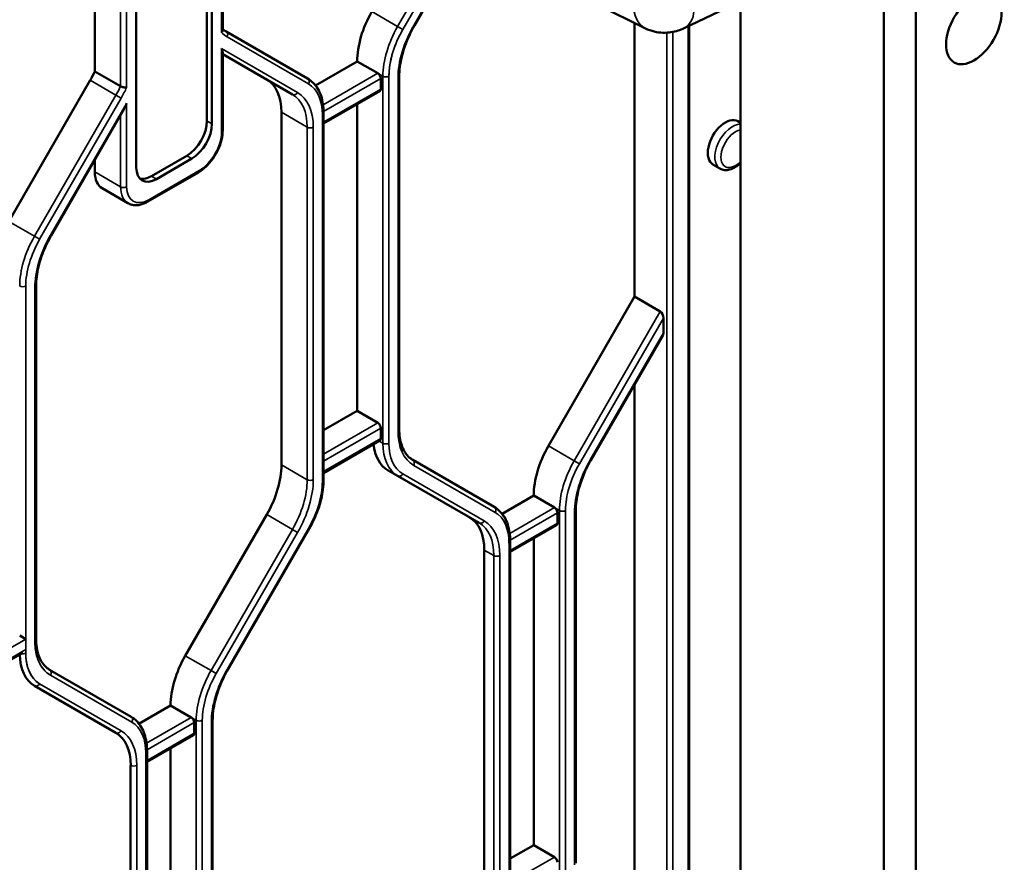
# Model space of a CAD drawing. Header units: millimetres. Extents: x 0 to 14369, y -869 to 2970.
# Tile 612 of 656: x 3654 to 3723, y 1566 to 1625. Entities that reach past the tile are written whole.
import ezdxf

# ---------------------------------------------------------------- set-up
doc = ezdxf.new("R2010")
doc.units = ezdxf.units.MM
doc.header["$LTSCALE"] = 10
doc.layers.add('Sichtbar (ISO)', color=7, linetype='Continuous', lineweight=50)
doc.layers.add('Sichtbar schmal (ISO)', color=7, linetype='Continuous', lineweight=35)

msp = doc.modelspace()

# ---------------------------------------------------------------- linework, layer by layer
at = {"layer": 'Sichtbar (ISO)'}
for p, q in [((3667.201, 1659.215), (3667.201, 1617.574)), ((3667.201, 1617.574), (3667.201, 1659.215)), ((3667.554, 1659.011), (3667.554, 1617.37)), ((3667.554, 1617.37), (3667.554, 1659.011)), ((3662.251, 1614.308), (3662.251, 1655.949)), ((3662.251, 1655.949), (3662.251, 1614.308)), ((3716.883, 1654.267), (3716.883, 1529.181)), ((3668.307, 1623.929), (3668.307, 1653.554)), ((3668.307, 1623.929), (3668.307, 1653.554)), ((3714.648, 1652.977), (3714.648, 1531.045)), ((3659.345, 1621.034), (3659.345, 1650.621)), ((3659.345, 1650.621), (3659.345, 1621.034)), ((3681.739, 1624.22), (3687.446, 1634.105)), ((3681.739, 1624.22), (3687.446, 1634.105)), ((3707.249, 1627.206), (3700.647, 1624.062)), ((3704.6, 1536.846), (3704.6, 1625.945)), ((3697.935, 1624.044), (3694.544, 1625.722)), ((3674.255, 1620.533), (3668.548, 1623.828)), ((3668.548, 1623.828), (3674.255, 1620.533)), ((3697.175, 1624.42), (3697.175, 1605.258)), ((3697.175, 1605.258), (3697.175, 1624.42)), ((3701.011, 1527.672), (3701.011, 1624.235)), ((3701.011, 1527.672), (3701.011, 1624.235)), ((3668.307, 1616.905), (3668.307, 1622.336)), ((3668.307, 1616.905), (3668.307, 1622.336)), ((3668.307, 1622.235), (3673.194, 1619.413)), ((3673.194, 1619.413), (3668.307, 1622.235)), ((3674.809, 1620.048), (3677.73, 1621.735)), ((3677.73, 1621.735), (3674.809, 1620.048)), ((3677.73, 1621.735), (3679.179, 1620.898)), ((3679.179, 1620.898), (3677.73, 1621.735)), ((3653.309, 1610.522), (3659.017, 1620.407)), ((3659.017, 1620.407), (3653.309, 1610.522)), ((3661.148, 1619.993), (3659.345, 1621.034)), ((3659.345, 1621.034), (3661.148, 1619.993)), ((3679.391, 1619.795), (3679.391, 1620.53)), ((3679.391, 1620.53), (3679.391, 1619.795)), ((3680.681, 1595.988), (3680.681, 1620.676)), ((3680.681, 1595.988), (3680.681, 1620.676)), ((3675.378, 1617.377), (3679.329, 1619.658)), ((3675.378, 1617.377), (3679.329, 1619.658)), ((3656.283, 1609.523), (3661.411, 1618.405)), ((3656.283, 1609.523), (3661.411, 1618.405)), ((3677.73, 1597.257), (3677.73, 1618.735)), ((3677.73, 1618.735), (3677.73, 1597.257)), ((3672.426, 1593.477), (3672.426, 1618.165)), ((3672.426, 1618.165), (3672.426, 1593.477)), ((3675.378, 1592.419), (3675.378, 1618.122)), ((3675.378, 1592.419), (3675.378, 1618.122)), ((3704.6, 1617.436), (3704.414, 1617.543)), ((3704.6, 1617.436), (3704.414, 1617.543)), ((3665.786, 1615.124), (3663.312, 1613.695)), ((3663.312, 1613.695), (3665.786, 1615.124)), ((3666.14, 1614.92), (3663.665, 1613.491)), ((3663.665, 1613.491), (3666.14, 1614.92)), ((3659.345, 1613.986), (3659.345, 1614.826)), ((3659.345, 1614.826), (3659.345, 1613.986)), ((3703.159, 1614.226), (3702.664, 1614.512)), ((3703.159, 1614.226), (3702.664, 1614.512)), ((3663.066, 1611.91), (3666.601, 1613.951)), ((3663.066, 1611.91), (3666.601, 1613.951)), ((3661.666, 1611.801), (3659.863, 1612.842)), ((3661.666, 1611.801), (3659.863, 1612.842)), ((3655.226, 1581.291), (3655.226, 1605.979)), ((3655.226, 1581.291), (3655.226, 1605.979)), ((3691.14, 1594.805), (3697.175, 1605.258)), ((3697.175, 1605.258), (3691.14, 1594.805)), ((3698.978, 1604.217), (3697.175, 1605.258)), ((3697.175, 1605.258), (3698.978, 1604.217)), ((3699.19, 1603.749), (3699.19, 1602.709)), ((3699.19, 1602.709), (3699.19, 1603.749)), ((3694.113, 1593.805), (3699.152, 1602.532)), ((3694.113, 1593.805), (3699.152, 1602.532)), ((3697.175, 1599.109), (3697.175, 1561.576)), ((3697.175, 1561.576), (3697.175, 1599.109)), ((3675.378, 1595.899), (3677.73, 1597.257)), ((3677.73, 1597.257), (3675.378, 1595.899)), ((3677.73, 1597.257), (3679.179, 1596.42)), ((3679.179, 1596.42), (3677.73, 1597.257)), ((3679.391, 1595.317), (3679.391, 1596.052)), ((3679.391, 1596.052), (3679.391, 1595.317)), ((3675.378, 1592.899), (3679.329, 1595.18)), ((3675.378, 1592.899), (3679.329, 1595.18)), ((3687.336, 1590.527), (3681.629, 1593.822)), ((3681.629, 1593.822), (3687.336, 1590.527)), ((3679.897, 1593.09), (3680.568, 1592.702)), ((3680.568, 1592.702), (3679.897, 1593.09)), ((3680.568, 1592.702), (3686.276, 1589.407)), ((3686.276, 1589.407), (3680.568, 1592.702)), ((3687.891, 1590.042), (3690.104, 1591.32)), ((3690.104, 1591.32), (3687.891, 1590.042)), ((3690.104, 1591.32), (3691.554, 1590.483)), ((3691.554, 1590.483), (3690.104, 1591.32)), ((3665.684, 1580.108), (3671.391, 1589.993)), ((3671.391, 1589.993), (3665.684, 1580.108)), ((3691.766, 1589.381), (3691.766, 1590.116)), ((3691.766, 1590.116), (3691.766, 1589.381)), ((3693.056, 1565.574), (3693.056, 1590.262)), ((3693.056, 1565.574), (3693.056, 1590.262)), ((3668.657, 1579.108), (3674.365, 1588.993)), ((3668.657, 1579.108), (3674.365, 1588.993)), ((3688.46, 1587.371), (3691.704, 1589.244)), ((3688.46, 1587.371), (3691.704, 1589.244)), ((3688.46, 1562.413), (3688.46, 1588.115)), ((3688.46, 1562.413), (3688.46, 1588.115)), ((3690.104, 1588.32), (3690.104, 1566.842)), ((3690.104, 1566.842), (3690.104, 1588.32)), ((3686.639, 1562.818), (3686.639, 1587.506)), ((3686.639, 1587.506), (3686.639, 1562.818)), ((3654.501, 1581.274), (3654.077, 1581.519)), ((3649.922, 1577.794), (3654.289, 1580.315)), ((3661.88, 1575.83), (3656.173, 1579.125)), ((3656.173, 1579.125), (3661.88, 1575.83)), ((3655.113, 1578.005), (3660.82, 1574.71)), ((3655.113, 1578.005), (3660.82, 1574.71)), ((3662.435, 1575.345), (3664.648, 1576.623)), ((3664.648, 1576.623), (3662.435, 1575.345)), ((3664.648, 1576.623), (3666.098, 1575.786)), ((3666.098, 1575.786), (3664.648, 1576.623)), ((3667.6, 1550.877), (3667.6, 1575.565)), ((3667.6, 1550.877), (3667.6, 1575.565)), ((3666.31, 1574.684), (3666.31, 1575.419)), ((3666.31, 1575.419), (3666.31, 1574.684)), ((3663.004, 1572.674), (3666.248, 1574.547)), ((3663.004, 1572.674), (3666.248, 1574.547)), ((3664.648, 1573.623), (3664.648, 1552.145)), ((3664.648, 1552.145), (3664.648, 1573.623)), ((3663.004, 1547.716), (3663.004, 1573.418)), ((3663.004, 1547.716), (3663.004, 1573.418)), ((3661.855, 1572.421), (3661.855, 1547.733)), ((3688.46, 1565.893), (3690.104, 1566.842)), ((3690.104, 1566.842), (3688.46, 1565.893)), ((3691.554, 1566.005), (3690.104, 1566.842)), ((3690.104, 1566.842), (3691.554, 1566.005))]:
    msp.add_line(p, q, dxfattribs=at)
msp.add_ellipse((3720.953, 1624.04), major_axis=(1.375, 2.382), ratio=0.57735, dxfattribs=at)
for centre, major_axis, ratio, start_param, end_param in [((3681.265, 1623.776), (2.5, 4.33), 0.57735, 1.570796, 2.356194), ((3681.265, 1623.776), (-2.5, -4.33), 0.57735, 4.712389, 5.497787), ((3668.007, 1622.754), (-0.277, 0.48), 0.239146, 3.534292, 4.31969), ((3668.007, 1622.754), (-0.277, 0.48), 0.239146, 3.534292, 4.31969), ((3656.517, 1621.851), (2.5, 4.33), 0.57735, 4.712389, 4.854286), ((3656.517, 1621.851), (-2.5, -4.33), 0.57735, 1.570796, 1.712693), ((3668.891, 1616.124), (2.5, 4.33), 0.57735, 5.497787, 6.283185), ((3668.891, 1616.124), (2.5, 4.33), 0.57735, 5.497787, 6.283185), ((3679.179, 1620.653), (0.15, -0.26), 0.57735, 0.785398, 2.356195), ((3679.179, 1620.653), (-0.15, 0.26), 0.57735, 3.926991, 5.497787), ((3679.179, 1619.918), (0.15, -0.26), 0.57735, 0, 0.785398), ((3679.179, 1619.918), (0.15, -0.26), 0.57735, 0, 0.785398), ((3661.36, 1618.917), (0.193, 0.722), 0.317837, 4.01195, 4.62743), ((3661.36, 1618.917), (0.193, 0.722), 0.317837, 4.01195, 4.62743), ((3703.539, 1616.028), (0.875, 1.516), 0.57735, 0, 3.141593), ((3665.786, 1616.757), (1, 1.732), 0.57735, 3.926991, 5.497787), ((3665.786, 1616.757), (-1, -1.732), 0.57735, 0.785398, 2.356194), ((3666.14, 1616.553), (-1, -1.732), 0.57735, 0.785398, 2.356194), ((3666.14, 1616.553), (1, 1.732), 0.57735, 3.926991, 5.497787), ((3663.665, 1615.124), (-1, -1.732), 0.57735, 5.497787, 7.068583), ((3663.665, 1615.124), (-1, -1.732), 0.57735, 5.497787, 7.068583), ((3661.113, 1615.007), (-1.25, -2.165), 0.57735, 5.497787, 6.283185), ((3661.113, 1615.007), (-1.25, -2.165), 0.57735, 5.497787, 6.283185), ((3663.312, 1615.328), (-1, -1.732), 0.57735, 0.177711, 0.785398), ((3663.312, 1615.328), (-1, -1.732), 0.57735, 0.177711, 0.785398), ((3698.978, 1603.871), (0.098, -0.364), 0.517638, 1.093138, 2.663934), ((3698.978, 1603.871), (-0.098, 0.364), 0.517638, 4.234731, 5.805527), ((3698.978, 1602.832), (-0.098, 0.364), 0.517638, 3.619251, 4.234731), ((3698.978, 1602.832), (0.098, -0.364), 0.517638, 0.477658, 1.093138), ((3679.179, 1596.175), (0.15, -0.26), 0.57735, 0.785398, 2.356194), ((3679.179, 1596.175), (-0.15, 0.26), 0.57735, 3.926991, 5.497787), ((3682.397, 1597.42), (-2.5, -4.33), 0.57735, 5.612894, 6.283185), ((3682.397, 1597.42), (-2.5, -4.33), 0.57735, 5.612894, 6.283185), ((3679.179, 1595.44), (0.15, -0.26), 0.57735, 0, 0.785398), ((3679.179, 1595.44), (0.15, -0.26), 0.57735, 0, 0.785398), ((3693.64, 1593.361), (2.5, 4.33), 0.57735, 1.570796, 2.356194), ((3693.64, 1593.361), (-2.5, -4.33), 0.57735, 4.712389, 5.497787), ((3668.891, 1591.436), (2.5, 4.33), 0.57735, 4.712389, 5.497787), ((3668.891, 1591.436), (-2.5, -4.33), 0.57735, 1.570796, 2.356194), ((3691.554, 1590.238), (0.15, -0.26), 0.57735, 0.785398, 2.356195), ((3691.554, 1590.238), (-0.15, 0.26), 0.57735, 3.926991, 5.497787), ((3683.104, 1585.465), (2.5, 4.33), 0.57735, 5.497787, 6.283185), ((3683.104, 1585.465), (2.5, 4.33), 0.57735, 5.497787, 6.283185), ((3691.554, 1589.503), (0.15, -0.26), 0.57735, 0, 0.785398), ((3691.554, 1589.503), (0.15, -0.26), 0.57735, 0, 0.785398), ((3657.613, 1582.335), (-2.5, -4.33), 0.57735, 5.522643, 6.283185), ((3668.184, 1578.664), (2.5, 4.33), 0.57735, 1.570796, 2.356194), ((3668.184, 1578.664), (-2.5, -4.33), 0.57735, 4.712389, 5.497787), ((3666.098, 1575.541), (0.15, -0.26), 0.57735, 0.785398, 2.356195), ((3666.098, 1575.541), (-0.15, 0.26), 0.57735, 3.926991, 5.497787), ((3658.32, 1570.38), (2.5, 4.33), 0.57735, 5.497787, 6.283185), ((3666.098, 1574.806), (0.15, -0.26), 0.57735, 0, 0.785398), ((3666.098, 1574.806), (0.15, -0.26), 0.57735, 0, 0.785398), ((3691.554, 1565.76), (0.15, -0.26), 0.57735, 0.785398, 2.356194), ((3691.554, 1565.76), (-0.15, 0.26), 0.57735, 3.926991, 5.497787)]:
    msp.add_ellipse(centre, major_axis=major_axis, ratio=ratio, start_param=start_param, end_param=end_param, dxfattribs=at)
for points, knots in [([(3668.219, 1623.75), (3668.22, 1623.751), (3668.22, 1623.751), (3668.25, 1623.78), (3668.273, 1623.811), (3668.3, 1623.872), (3668.307, 1623.901), (3668.307, 1623.929)], [-0.00025814, -0.00025814, -0.00025814, -0.00025814, 0, 0, 0.01307356, 0.01307356, 0.02438006, 0.02438006, 0.02438006, 0.02438006]), ([(3668.307, 1623.929), (3668.307, 1623.901), (3668.3, 1623.872), (3668.273, 1623.811), (3668.25, 1623.78), (3668.22, 1623.751), (3668.22, 1623.751), (3668.219, 1623.75)], [-0.02438006, -0.02438006, -0.02438006, -0.02438006, -0.01307356, -0.01307356, 0, 0, 0.00025814, 0.00025814, 0.00025814, 0.00025814]), ([(3668.307, 1624.001), (3668.309, 1624), (3668.31, 1623.999), (3668.33, 1623.981), (3668.349, 1623.965), (3668.387, 1623.935), (3668.406, 1623.92), (3668.446, 1623.892), (3668.466, 1623.879), (3668.506, 1623.852), (3668.527, 1623.84), (3668.548, 1623.828)], [3.8109437, 3.8109437, 3.8109437, 3.8109437, 3.8131611, 3.8131611, 3.8416185, 3.8416185, 3.870076, 3.870076, 3.8985334, 3.8985334, 3.9269908, 3.9269908, 3.9269908, 3.9269908]), ([(3668.307, 1624.001), (3668.309, 1624), (3668.31, 1623.999), (3668.33, 1623.981), (3668.349, 1623.965), (3668.387, 1623.935), (3668.406, 1623.92), (3668.446, 1623.892), (3668.466, 1623.879), (3668.506, 1623.852), (3668.527, 1623.84), (3668.548, 1623.828)], [3.8109437, 3.8109437, 3.8109437, 3.8109437, 3.8131611, 3.8131611, 3.8416185, 3.8416185, 3.870076, 3.870076, 3.8985334, 3.8985334, 3.9269908, 3.9269908, 3.9269908, 3.9269908]), ([(3681.739, 1624.22), (3681.605, 1623.987), (3681.481, 1623.749), (3681.258, 1623.266), (3681.159, 1623.021), (3680.987, 1622.533), (3680.915, 1622.289), (3680.798, 1621.808), (3680.754, 1621.572), (3680.696, 1621.112), (3680.681, 1620.889), (3680.681, 1620.676)], [2.3561945, 2.3561945, 2.3561945, 2.3561945, 2.5132741, 2.5132741, 2.6703538, 2.6703538, 2.8274334, 2.8274334, 2.984513, 2.984513, 3.1415927, 3.1415927, 3.1415927, 3.1415927]), ([(3681.739, 1624.22), (3681.605, 1623.987), (3681.481, 1623.749), (3681.258, 1623.266), (3681.159, 1623.021), (3680.987, 1622.533), (3680.915, 1622.289), (3680.798, 1621.808), (3680.754, 1621.572), (3680.696, 1621.112), (3680.681, 1620.889), (3680.681, 1620.676)], [2.3561945, 2.3561945, 2.3561945, 2.3561945, 2.5132741, 2.5132741, 2.6703538, 2.6703538, 2.8274334, 2.8274334, 2.984513, 2.984513, 3.1415927, 3.1415927, 3.1415927, 3.1415927]), ([(3697.935, 1624.044), (3698.134, 1623.945), (3698.343, 1623.871), (3698.759, 1623.771), (3698.965, 1623.746), (3699.358, 1623.734), (3699.546, 1623.748), (3699.899, 1623.802), (3700.064, 1623.842), (3700.371, 1623.941), (3700.514, 1623.998), (3700.647, 1624.062)], [3.9640572, 3.9640572, 3.9640572, 3.9640572, 4.0962703, 4.0962703, 4.2284833, 4.2284833, 4.3606964, 4.3606964, 4.4929095, 4.4929095, 4.6251225, 4.6251225, 4.6251225, 4.6251225]), ([(3674.255, 1620.533), (3674.401, 1620.448), (3674.536, 1620.344), (3674.777, 1620.1), (3674.883, 1619.961), (3675.065, 1619.654), (3675.14, 1619.487), (3675.26, 1619.131), (3675.304, 1618.941), (3675.364, 1618.544), (3675.378, 1618.336), (3675.378, 1618.122)], [5.4977871, 5.4977871, 5.4977871, 5.4977871, 5.6548668, 5.6548668, 5.8119464, 5.8119464, 5.969026, 5.969026, 6.1261057, 6.1261057, 6.2831853, 6.2831853, 6.2831853, 6.2831853]), ([(3674.255, 1620.533), (3674.401, 1620.448), (3674.536, 1620.344), (3674.777, 1620.1), (3674.883, 1619.961), (3675.065, 1619.654), (3675.14, 1619.487), (3675.26, 1619.131), (3675.304, 1618.941), (3675.364, 1618.544), (3675.378, 1618.336), (3675.378, 1618.122)], [5.4977871, 5.4977871, 5.4977871, 5.4977871, 5.6548668, 5.6548668, 5.8119464, 5.8119464, 5.969026, 5.969026, 6.1261057, 6.1261057, 6.2831853, 6.2831853, 6.2831853, 6.2831853]), ([(3661.148, 1619.993), (3661.174, 1619.978), (3661.204, 1619.964), (3661.273, 1619.939), (3661.311, 1619.929), (3661.39, 1619.912), (3661.431, 1619.907), (3661.507, 1619.904), (3661.541, 1619.907), (3661.571, 1619.912), (3661.572, 1619.913), (3661.572, 1619.913)], [0.04829863, 0.04829863, 0.04829863, 0.04829863, 0.05921694, 0.05921694, 0.07112581, 0.07112581, 0.08370146, 0.08370146, 0.09660362, 0.09660362, 0.09686173, 0.09686173, 0.09686173, 0.09686173]), ([(3661.572, 1619.913), (3661.572, 1619.913), (3661.571, 1619.912), (3661.541, 1619.907), (3661.507, 1619.904), (3661.431, 1619.907), (3661.39, 1619.912), (3661.311, 1619.929), (3661.273, 1619.939), (3661.204, 1619.964), (3661.174, 1619.978), (3661.148, 1619.993)], [-0.09686173, -0.09686173, -0.09686173, -0.09686173, -0.09660362, -0.09660362, -0.08370146, -0.08370146, -0.07112581, -0.07112581, -0.05921694, -0.05921694, -0.04829863, -0.04829863, -0.04829863, -0.04829863]), ([(3668.307, 1616.905), (3668.307, 1616.69), (3668.278, 1616.464), (3668.167, 1616.007), (3668.086, 1615.776), (3667.879, 1615.328), (3667.753, 1615.111), (3667.468, 1614.707), (3667.309, 1614.521), (3666.969, 1614.197), (3666.788, 1614.059), (3666.601, 1613.951)], [0, 0, 0, 0, 0.314159, 0.314159, 0.628319, 0.628319, 0.942478, 0.942478, 1.256637, 1.256637, 1.570796, 1.570796, 1.570796, 1.570796]), ([(3668.307, 1616.905), (3668.307, 1616.69), (3668.278, 1616.464), (3668.167, 1616.007), (3668.086, 1615.776), (3667.879, 1615.328), (3667.753, 1615.111), (3667.468, 1614.707), (3667.309, 1614.521), (3666.969, 1614.197), (3666.788, 1614.059), (3666.601, 1613.951)], [0, 0, 0, 0, 0.314159, 0.314159, 0.628319, 0.628319, 0.942478, 0.942478, 1.256637, 1.256637, 1.570796, 1.570796, 1.570796, 1.570796]), ([(3703.159, 1614.226), (3703.255, 1614.171), (3703.363, 1614.137), (3703.593, 1614.11), (3703.716, 1614.122), (3703.978, 1614.189), (3704.117, 1614.253), (3704.372, 1614.416), (3704.49, 1614.512), (3704.6, 1614.622)], [3.926991, 3.926991, 3.926991, 3.926991, 4.172192, 4.172192, 4.442035, 4.442035, 4.76494, 4.76494, 5.064295, 5.064295, 5.064295, 5.064295]), ([(3703.159, 1614.226), (3703.255, 1614.171), (3703.363, 1614.137), (3703.593, 1614.11), (3703.716, 1614.122), (3703.978, 1614.189), (3704.117, 1614.253), (3704.372, 1614.416), (3704.49, 1614.512), (3704.6, 1614.622)], [3.926991, 3.926991, 3.926991, 3.926991, 4.172192, 4.172192, 4.442035, 4.442035, 4.76494, 4.76494, 5.064295, 5.064295, 5.064295, 5.064295]), ([(3663.066, 1611.91), (3662.973, 1611.856), (3662.878, 1611.81), (3662.687, 1611.735), (3662.591, 1611.705), (3662.398, 1611.666), (3662.302, 1611.657), (3662.111, 1611.659), (3662.017, 1611.671), (3661.835, 1611.718), (3661.747, 1611.754), (3661.666, 1611.801)], [1.5707963, 1.5707963, 1.5707963, 1.5707963, 1.727876, 1.727876, 1.8849556, 1.8849556, 2.0420352, 2.0420352, 2.1991149, 2.1991149, 2.3561945, 2.3561945, 2.3561945, 2.3561945]), ([(3663.066, 1611.91), (3662.973, 1611.856), (3662.878, 1611.81), (3662.687, 1611.735), (3662.591, 1611.705), (3662.398, 1611.666), (3662.302, 1611.657), (3662.111, 1611.659), (3662.017, 1611.671), (3661.835, 1611.718), (3661.747, 1611.754), (3661.666, 1611.801)], [1.5707963, 1.5707963, 1.5707963, 1.5707963, 1.727876, 1.727876, 1.8849556, 1.8849556, 2.0420352, 2.0420352, 2.1991149, 2.1991149, 2.3561945, 2.3561945, 2.3561945, 2.3561945]), ([(3656.283, 1609.523), (3656.149, 1609.29), (3656.025, 1609.052), (3655.802, 1608.569), (3655.703, 1608.324), (3655.531, 1607.836), (3655.459, 1607.592), (3655.342, 1607.111), (3655.299, 1606.875), (3655.24, 1606.415), (3655.226, 1606.192), (3655.226, 1605.979)], [2.3561945, 2.3561945, 2.3561945, 2.3561945, 2.5132741, 2.5132741, 2.6703538, 2.6703538, 2.8274334, 2.8274334, 2.984513, 2.984513, 3.1415927, 3.1415927, 3.1415927, 3.1415927]), ([(3656.283, 1609.523), (3656.149, 1609.29), (3656.025, 1609.052), (3655.802, 1608.569), (3655.703, 1608.324), (3655.531, 1607.836), (3655.459, 1607.592), (3655.342, 1607.111), (3655.299, 1606.875), (3655.24, 1606.415), (3655.226, 1606.192), (3655.226, 1605.979)], [2.3561945, 2.3561945, 2.3561945, 2.3561945, 2.5132741, 2.5132741, 2.6703538, 2.6703538, 2.8274334, 2.8274334, 2.984513, 2.984513, 3.1415927, 3.1415927, 3.1415927, 3.1415927]), ([(3680.681, 1595.988), (3680.681, 1595.775), (3680.696, 1595.572), (3680.753, 1595.192), (3680.795, 1595.014), (3680.904, 1594.69), (3680.971, 1594.543), (3681.125, 1594.281), (3681.213, 1594.167), (3681.408, 1593.97), (3681.514, 1593.888), (3681.629, 1593.822)], [3.1415927, 3.1415927, 3.1415927, 3.1415927, 3.2986723, 3.2986723, 3.4557519, 3.4557519, 3.6128316, 3.6128316, 3.7699112, 3.7699112, 3.9269908, 3.9269908, 3.9269908, 3.9269908]), ([(3680.681, 1595.988), (3680.681, 1595.775), (3680.696, 1595.572), (3680.753, 1595.192), (3680.795, 1595.014), (3680.904, 1594.69), (3680.971, 1594.543), (3681.125, 1594.281), (3681.213, 1594.167), (3681.408, 1593.97), (3681.514, 1593.888), (3681.629, 1593.822)], [3.1415927, 3.1415927, 3.1415927, 3.1415927, 3.2986723, 3.2986723, 3.4557519, 3.4557519, 3.6128316, 3.6128316, 3.7699112, 3.7699112, 3.9269908, 3.9269908, 3.9269908, 3.9269908]), ([(3694.113, 1593.805), (3693.979, 1593.573), (3693.855, 1593.334), (3693.632, 1592.851), (3693.533, 1592.607), (3693.361, 1592.118), (3693.289, 1591.874), (3693.173, 1591.394), (3693.129, 1591.157), (3693.07, 1590.698), (3693.056, 1590.475), (3693.056, 1590.262)], [2.3561945, 2.3561945, 2.3561945, 2.3561945, 2.5132741, 2.5132741, 2.6703538, 2.6703538, 2.8274334, 2.8274334, 2.984513, 2.984513, 3.1415927, 3.1415927, 3.1415927, 3.1415927]), ([(3694.113, 1593.805), (3693.979, 1593.573), (3693.855, 1593.334), (3693.632, 1592.851), (3693.533, 1592.607), (3693.361, 1592.118), (3693.289, 1591.874), (3693.173, 1591.394), (3693.129, 1591.157), (3693.07, 1590.698), (3693.056, 1590.475), (3693.056, 1590.262)], [2.3561945, 2.3561945, 2.3561945, 2.3561945, 2.5132741, 2.5132741, 2.6703538, 2.6703538, 2.8274334, 2.8274334, 2.984513, 2.984513, 3.1415927, 3.1415927, 3.1415927, 3.1415927]), ([(3675.378, 1592.419), (3675.378, 1592.204), (3675.364, 1591.983), (3675.306, 1591.531), (3675.263, 1591.301), (3675.151, 1590.836), (3675.081, 1590.602), (3674.917, 1590.134), (3674.822, 1589.901), (3674.61, 1589.441), (3674.492, 1589.214), (3674.365, 1588.993)], [0, 0, 0, 0, 0.1570796, 0.1570796, 0.3141593, 0.3141593, 0.4712389, 0.4712389, 0.6283185, 0.6283185, 0.7853982, 0.7853982, 0.7853982, 0.7853982]), ([(3675.378, 1592.419), (3675.378, 1592.204), (3675.364, 1591.983), (3675.306, 1591.531), (3675.263, 1591.301), (3675.151, 1590.836), (3675.081, 1590.602), (3674.917, 1590.134), (3674.822, 1589.901), (3674.61, 1589.441), (3674.492, 1589.214), (3674.365, 1588.993)], [0, 0, 0, 0, 0.1570796, 0.1570796, 0.3141593, 0.3141593, 0.4712389, 0.4712389, 0.6283185, 0.6283185, 0.7853982, 0.7853982, 0.7853982, 0.7853982]), ([(3687.336, 1590.527), (3687.483, 1590.442), (3687.618, 1590.337), (3687.859, 1590.093), (3687.965, 1589.954), (3688.146, 1589.648), (3688.221, 1589.481), (3688.341, 1589.124), (3688.386, 1588.935), (3688.445, 1588.538), (3688.46, 1588.33), (3688.46, 1588.115)], [5.4977871, 5.4977871, 5.4977871, 5.4977871, 5.6548668, 5.6548668, 5.8119464, 5.8119464, 5.969026, 5.969026, 6.1261057, 6.1261057, 6.2831853, 6.2831853, 6.2831853, 6.2831853]), ([(3687.336, 1590.527), (3687.483, 1590.442), (3687.618, 1590.337), (3687.859, 1590.093), (3687.965, 1589.954), (3688.146, 1589.648), (3688.221, 1589.481), (3688.341, 1589.124), (3688.386, 1588.935), (3688.445, 1588.538), (3688.46, 1588.33), (3688.46, 1588.115)], [5.4977871, 5.4977871, 5.4977871, 5.4977871, 5.6548668, 5.6548668, 5.8119464, 5.8119464, 5.969026, 5.969026, 6.1261057, 6.1261057, 6.2831853, 6.2831853, 6.2831853, 6.2831853]), ([(3655.226, 1581.291), (3655.226, 1581.078), (3655.24, 1580.875), (3655.297, 1580.495), (3655.339, 1580.318), (3655.448, 1579.993), (3655.515, 1579.846), (3655.67, 1579.584), (3655.758, 1579.47), (3655.952, 1579.273), (3656.058, 1579.191), (3656.173, 1579.125)], [3.1415927, 3.1415927, 3.1415927, 3.1415927, 3.2986723, 3.2986723, 3.4557519, 3.4557519, 3.6128316, 3.6128316, 3.7699112, 3.7699112, 3.9269908, 3.9269908, 3.9269908, 3.9269908]), ([(3655.226, 1581.291), (3655.226, 1581.078), (3655.24, 1580.875), (3655.297, 1580.495), (3655.339, 1580.318), (3655.448, 1579.993), (3655.515, 1579.846), (3655.67, 1579.584), (3655.758, 1579.47), (3655.952, 1579.273), (3656.058, 1579.191), (3656.173, 1579.125)], [3.1415927, 3.1415927, 3.1415927, 3.1415927, 3.2986723, 3.2986723, 3.4557519, 3.4557519, 3.6128316, 3.6128316, 3.7699112, 3.7699112, 3.9269908, 3.9269908, 3.9269908, 3.9269908]), ([(3668.657, 1579.108), (3668.523, 1578.876), (3668.4, 1578.637), (3668.177, 1578.154), (3668.077, 1577.91), (3667.906, 1577.421), (3667.833, 1577.178), (3667.717, 1576.697), (3667.673, 1576.46), (3667.614, 1576.001), (3667.6, 1575.778), (3667.6, 1575.565)], [2.3561945, 2.3561945, 2.3561945, 2.3561945, 2.5132741, 2.5132741, 2.6703538, 2.6703538, 2.8274334, 2.8274334, 2.984513, 2.984513, 3.1415927, 3.1415927, 3.1415927, 3.1415927]), ([(3668.657, 1579.108), (3668.523, 1578.876), (3668.4, 1578.637), (3668.177, 1578.154), (3668.077, 1577.91), (3667.906, 1577.421), (3667.833, 1577.178), (3667.717, 1576.697), (3667.673, 1576.46), (3667.614, 1576.001), (3667.6, 1575.778), (3667.6, 1575.565)], [2.3561945, 2.3561945, 2.3561945, 2.3561945, 2.5132741, 2.5132741, 2.6703538, 2.6703538, 2.8274334, 2.8274334, 2.984513, 2.984513, 3.1415927, 3.1415927, 3.1415927, 3.1415927]), ([(3661.88, 1575.83), (3662.027, 1575.745), (3662.162, 1575.64), (3662.403, 1575.396), (3662.509, 1575.257), (3662.69, 1574.951), (3662.766, 1574.784), (3662.885, 1574.428), (3662.93, 1574.238), (3662.989, 1573.841), (3663.004, 1573.633), (3663.004, 1573.418)], [5.4977871, 5.4977871, 5.4977871, 5.4977871, 5.6548668, 5.6548668, 5.8119464, 5.8119464, 5.969026, 5.969026, 6.1261057, 6.1261057, 6.2831853, 6.2831853, 6.2831853, 6.2831853]), ([(3661.88, 1575.83), (3662.027, 1575.745), (3662.162, 1575.64), (3662.403, 1575.396), (3662.509, 1575.257), (3662.69, 1574.951), (3662.766, 1574.784), (3662.885, 1574.428), (3662.93, 1574.238), (3662.989, 1573.841), (3663.004, 1573.633), (3663.004, 1573.418)], [5.4977871, 5.4977871, 5.4977871, 5.4977871, 5.6548668, 5.6548668, 5.8119464, 5.8119464, 5.969026, 5.969026, 6.1261057, 6.1261057, 6.2831853, 6.2831853, 6.2831853, 6.2831853])]:
    msp.add_open_spline(points, degree=3, knots=knots, dxfattribs=at)
at = {"layer": 'Sichtbar schmal (ISO)'}
for p, q in [((3668.219, 1653.498), (3668.219, 1623.75)), ((3668.219, 1623.75), (3668.219, 1653.498)), ((3661.148, 1649.58), (3661.148, 1619.993)), ((3661.148, 1619.993), (3661.148, 1649.58)), ((3661.572, 1619.913), (3661.572, 1649.66)), ((3661.572, 1649.66), (3661.572, 1619.913)), ((3686.276, 1634.063), (3680.568, 1624.178)), ((3680.568, 1624.178), (3686.276, 1634.063)), ((3686.638, 1633.854), (3680.931, 1623.969)), ((3680.931, 1623.969), (3686.638, 1633.854)), ((3681.691, 1624.247), (3687.398, 1634.132)), ((3687.398, 1634.132), (3681.691, 1624.247)), ((3680.568, 1624.178), (3678.765, 1625.219)), ((3678.765, 1625.219), (3680.568, 1624.178)), ((3680.568, 1624.178), (3680.931, 1623.969)), ((3680.931, 1623.969), (3680.568, 1624.178)), ((3681.691, 1624.247), (3681.739, 1624.22)), ((3681.739, 1624.22), (3681.691, 1624.247)), ((3700.923, 1624.193), (3700.923, 1527.565)), ((3700.923, 1527.565), (3700.923, 1624.193)), ((3674.317, 1620.151), (3668.61, 1623.446)), ((3668.61, 1623.446), (3674.317, 1620.151)), ((3699.438, 1623.744), (3699.438, 1526.012)), ((3699.438, 1526.012), (3699.438, 1623.744)), ((3699.862, 1526.41), (3699.862, 1623.799)), ((3699.862, 1623.799), (3699.862, 1526.41)), ((3668.219, 1622.632), (3668.219, 1616.783)), ((3668.219, 1622.632), (3673.556, 1619.551)), ((3668.219, 1616.783), (3668.219, 1622.632)), ((3673.556, 1619.551), (3668.219, 1622.632)), ((3659.017, 1620.407), (3660.82, 1619.366)), ((3660.82, 1619.366), (3659.017, 1620.407)), ((3679.179, 1620.898), (3675.342, 1618.682)), ((3675.342, 1618.682), (3679.179, 1620.898)), ((3675.377, 1618.213), (3679.391, 1620.53)), ((3679.391, 1620.53), (3675.377, 1618.213)), ((3679.179, 1620.898), (3679.533, 1620.693)), ((3679.533, 1620.693), (3679.179, 1620.898)), ((3679.533, 1620.693), (3679.533, 1594.991)), ((3679.533, 1594.991), (3679.533, 1620.693)), ((3679.957, 1594.991), (3679.957, 1620.693)), ((3679.957, 1620.693), (3679.957, 1594.991)), ((3680.594, 1620.554), (3680.594, 1595.866)), ((3680.594, 1595.866), (3680.594, 1620.554)), ((3679.391, 1619.795), (3675.378, 1617.478)), ((3675.378, 1617.478), (3679.391, 1619.795)), ((3660.82, 1619.366), (3655.113, 1609.481)), ((3655.113, 1609.481), (3660.82, 1619.366)), ((3661.182, 1619.157), (3655.475, 1609.272)), ((3655.475, 1609.272), (3661.182, 1619.157)), ((3661.182, 1619.157), (3660.82, 1619.366)), ((3660.82, 1619.366), (3661.182, 1619.157)), ((3656.235, 1609.55), (3661.572, 1618.794)), ((3661.572, 1618.794), (3656.235, 1609.55)), ((3661.572, 1612.945), (3661.572, 1618.794)), ((3661.572, 1618.794), (3661.572, 1612.945)), ((3661.148, 1617.949), (3661.148, 1612.945)), ((3661.148, 1612.945), (3661.148, 1617.949)), ((3672.426, 1618.165), (3674.23, 1617.124)), ((3674.23, 1617.124), (3672.426, 1618.165)), ((3675.29, 1617.999), (3675.29, 1592.296)), ((3675.29, 1592.296), (3675.29, 1617.999)), ((3667.554, 1617.37), (3667.201, 1617.574)), ((3667.201, 1617.574), (3667.554, 1617.37)), ((3674.23, 1617.124), (3674.23, 1592.436)), ((3674.23, 1592.436), (3674.23, 1617.124)), ((3674.654, 1592.436), (3674.654, 1617.124)), ((3674.654, 1617.124), (3674.654, 1592.436)), ((3665.786, 1615.124), (3666.14, 1614.92)), ((3666.14, 1614.92), (3665.786, 1615.124)), ((3661.148, 1612.945), (3659.345, 1613.986)), ((3659.345, 1613.986), (3661.148, 1612.945)), ((3666.664, 1614.088), (3663.128, 1612.047)), ((3663.128, 1612.047), (3666.664, 1614.088)), ((3663.665, 1613.491), (3663.312, 1613.695)), ((3663.312, 1613.695), (3663.665, 1613.491)), ((3655.113, 1609.481), (3653.309, 1610.522)), ((3653.309, 1610.522), (3655.113, 1609.481)), ((3655.113, 1609.481), (3655.475, 1609.272)), ((3655.475, 1609.272), (3655.113, 1609.481)), ((3656.235, 1609.55), (3656.283, 1609.523)), ((3656.283, 1609.523), (3656.235, 1609.55)), ((3654.501, 1580.294), (3654.501, 1605.997)), ((3654.501, 1605.997), (3654.501, 1581.274)), ((3655.138, 1605.857), (3655.138, 1581.169)), ((3655.138, 1581.169), (3655.138, 1605.857)), ((3698.978, 1604.217), (3692.943, 1593.764)), ((3692.943, 1593.764), (3698.978, 1604.217)), ((3699.19, 1603.749), (3693.305, 1593.555)), ((3693.305, 1593.555), (3699.19, 1603.749)), ((3694.066, 1593.833), (3699.19, 1602.709)), ((3699.19, 1602.709), (3694.066, 1593.833)), ((3679.179, 1596.42), (3675.378, 1594.225)), ((3675.378, 1594.225), (3679.179, 1596.42)), ((3675.378, 1593.735), (3679.391, 1596.052)), ((3679.391, 1596.052), (3675.378, 1593.735)), ((3679.391, 1595.317), (3675.378, 1593)), ((3675.378, 1593), (3679.391, 1595.317)), ((3679.533, 1594.991), (3679.267, 1595.144)), ((3679.267, 1595.144), (3679.533, 1594.991)), ((3692.943, 1593.764), (3691.14, 1594.805)), ((3691.14, 1594.805), (3692.943, 1593.764)), ((3674.23, 1592.436), (3672.426, 1593.477)), ((3672.426, 1593.477), (3674.23, 1592.436)), ((3692.943, 1593.764), (3693.305, 1593.555)), ((3693.305, 1593.555), (3692.943, 1593.764)), ((3694.066, 1593.833), (3694.113, 1593.805)), ((3694.113, 1593.805), (3694.066, 1593.833)), ((3680.931, 1592.839), (3686.638, 1589.544)), ((3686.638, 1589.544), (3680.931, 1592.839)), ((3687.398, 1590.144), (3681.691, 1593.439)), ((3681.691, 1593.439), (3687.398, 1590.144)), ((3671.391, 1589.993), (3673.194, 1588.952)), ((3673.194, 1588.952), (3671.391, 1589.993)), ((3691.554, 1590.483), (3688.424, 1588.676)), ((3688.424, 1588.676), (3691.554, 1590.483)), ((3688.459, 1588.206), (3691.766, 1590.116)), ((3691.766, 1590.116), (3688.459, 1588.206)), ((3691.554, 1590.483), (3691.907, 1590.279)), ((3691.907, 1590.279), (3691.554, 1590.483)), ((3691.907, 1590.279), (3691.907, 1564.576)), ((3691.907, 1564.576), (3691.907, 1590.279)), ((3692.332, 1564.576), (3692.332, 1590.279)), ((3692.332, 1590.279), (3692.332, 1564.576)), ((3692.968, 1590.139), (3692.968, 1565.451)), ((3692.968, 1565.451), (3692.968, 1590.139)), ((3691.766, 1589.381), (3688.46, 1587.472)), ((3688.46, 1587.472), (3691.766, 1589.381)), ((3673.194, 1588.952), (3667.487, 1579.067)), ((3667.487, 1579.067), (3673.194, 1588.952)), ((3673.556, 1588.743), (3667.849, 1578.858)), ((3667.849, 1578.858), (3673.556, 1588.743)), ((3668.61, 1579.136), (3674.317, 1589.021)), ((3674.317, 1589.021), (3668.61, 1579.136)), ((3673.556, 1588.743), (3673.194, 1588.952)), ((3673.194, 1588.952), (3673.556, 1588.743)), ((3674.365, 1588.993), (3674.317, 1589.021)), ((3674.317, 1589.021), (3674.365, 1588.993)), ((3688.372, 1587.993), (3688.372, 1562.29)), ((3688.372, 1562.29), (3688.372, 1587.993)), ((3686.639, 1587.506), (3687.311, 1587.118)), ((3687.311, 1587.118), (3686.639, 1587.506)), ((3687.311, 1587.118), (3687.311, 1562.43)), ((3687.311, 1562.43), (3687.311, 1587.118)), ((3687.735, 1562.43), (3687.735, 1587.118)), ((3687.735, 1587.118), (3687.735, 1562.43)), ((3654.501, 1581.274), (3649.834, 1578.579)), ((3649.828, 1577.841), (3654.508, 1580.543)), ((3667.487, 1579.067), (3665.684, 1580.108)), ((3665.684, 1580.108), (3667.487, 1579.067)), ((3667.487, 1579.067), (3667.849, 1578.858)), ((3667.849, 1578.858), (3667.487, 1579.067)), ((3668.61, 1579.136), (3668.657, 1579.108)), ((3668.657, 1579.108), (3668.61, 1579.136)), ((3661.942, 1575.447), (3656.235, 1578.742)), ((3656.235, 1578.742), (3661.942, 1575.447)), ((3655.475, 1578.142), (3661.182, 1574.847)), ((3661.182, 1574.847), (3655.475, 1578.142)), ((3666.098, 1575.786), (3662.968, 1573.979)), ((3662.968, 1573.979), (3666.098, 1575.786)), ((3666.098, 1575.786), (3666.451, 1575.582)), ((3666.451, 1575.582), (3666.098, 1575.786)), ((3666.451, 1575.582), (3666.451, 1549.879)), ((3666.451, 1549.879), (3666.451, 1575.582)), ((3666.876, 1549.879), (3666.876, 1575.582)), ((3666.876, 1575.582), (3666.876, 1549.879)), ((3663.003, 1573.509), (3666.31, 1575.419)), ((3666.31, 1575.419), (3663.003, 1573.509)), ((3667.512, 1575.442), (3667.512, 1550.754)), ((3667.512, 1550.754), (3667.512, 1575.442)), ((3666.31, 1574.684), (3663.004, 1572.775)), ((3663.004, 1572.775), (3666.31, 1574.684)), ((3662.916, 1573.296), (3662.916, 1547.593)), ((3662.916, 1547.593), (3662.916, 1573.296)), ((3661.855, 1572.421), (3661.855, 1547.733)), ((3662.28, 1547.733), (3662.28, 1572.421)), ((3662.28, 1572.421), (3662.28, 1547.733)), ((3691.554, 1566.005), (3688.46, 1564.219)), ((3688.46, 1564.219), (3691.554, 1566.005))]:
    msp.add_line(p, q, dxfattribs=at)
for centre, major_axis, ratio, start_param, end_param in [((3699.743, 1627.336), (-1.879, -3.254), 0.57735, 5.497787, 6.320252), ((3699.572, 1626.319), (1.075, -2.257), 0.625473, 0, 0.83301), ((3668.398, 1623.568), (0.15, 0.26), 0.816497, 4.712389, 6.283185), ((3668.398, 1623.568), (0.15, 0.26), 0.816497, 4.712389, 6.283185), ((3683.068, 1622.735), (-2.5, -4.33), 0.57735, 4.712389, 5.497787), ((3683.068, 1622.735), (2.5, 4.33), 0.57735, 1.570796, 2.356194), ((3683.281, 1622.612), (2.35, 4.07), 0.57735, 1.570796, 2.356194), ((3684.341, 1622.717), (2.65, 4.59), 0.57735, 1.570796, 2.356194), ((3684.341, 1622.717), (-2.65, -4.59), 0.57735, 4.712389, 5.497787), ((3671.26, 1628.036), (-2.65, -4.59), 0.57735, 6.122176, 6.283185), ((3671.26, 1628.036), (-2.65, -4.59), 0.57735, 6.122176, 6.283185), ((3674.105, 1620.273), (0.15, 0.26), 0.816497, 4.712389, 6.283185), ((3674.105, 1620.273), (0.15, 0.26), 0.816497, 4.712389, 6.283185), ((3679.745, 1620.816), (0.3, 0), 0.57735, 3.926991, 5.497787), ((3679.745, 1620.816), (-0.3, 0), 0.57735, 0.785398, 2.356204), ((3680.381, 1620.676), (0.3, 0), 0.57735, 5.497787, 6.283185), ((3680.381, 1620.676), (0.3, 0), 0.57735, 5.497787, 6.283185), ((3658.32, 1620.81), (-2.5, -4.33), 0.57735, 1.570796, 1.712693), ((3658.32, 1620.81), (2.5, 4.33), 0.57735, 4.712389, 4.854286), ((3658.532, 1620.687), (-2.65, -4.59), 0.57735, 1.570796, 1.731806), ((3658.532, 1620.687), (2.65, 4.59), 0.57735, 4.712389, 4.873399), ((3671.967, 1616.08), (2.35, 4.07), 0.57735, 5.497787, 6.283185), ((3671.967, 1616.08), (2.35, 4.07), 0.57735, 5.497787, 6.283185), ((3673.344, 1619.673), (-0.15, -0.26), 0.816497, 0, 1.570796), ((3673.344, 1619.673), (-0.15, -0.26), 0.816497, 0, 1.570796), ((3670.694, 1615.083), (2.5, 4.33), 0.57735, 5.497787, 6.283185), ((3670.694, 1615.083), (2.5, 4.33), 0.57735, 5.497787, 6.283185), ((3670.906, 1614.961), (2.65, 4.59), 0.57735, 5.497787, 6.283185), ((3670.906, 1614.961), (2.65, 4.59), 0.57735, 5.497787, 6.283185), ((3675.078, 1618.122), (0.3, 0), 0.57735, 5.497787, 6.283185), ((3675.078, 1618.122), (0.3, 0), 0.57735, 5.497787, 6.283185), ((3668.007, 1616.905), (0.3, 0), 0.57735, 5.497787, 6.283185), ((3668.007, 1616.905), (0.3, 0), 0.57735, 5.497787, 6.283185), ((3674.442, 1617.247), (0.3, 0), 0.57735, 3.926991, 5.497787), ((3674.442, 1617.247), (-0.3, 0), 0.57735, 0.785398, 2.356194), ((3704.034, 1615.742), (0.875, 1.516), 0.57735, 0.310619, 3.141593), ((3704.034, 1615.742), (-0.875, -1.516), 0.57735, 3.452212, 6.283185), ((3704.246, 1615.619), (-0.725, -1.256), 0.57735, 3.574937, 7.420637), ((3704.246, 1615.619), (-0.725, -1.256), 0.57735, 3.574937, 7.420637), ((3666.664, 1615.885), (1.1, 1.905), 0.57735, 3.926991, 5.497787), ((3666.664, 1615.885), (-1.1, -1.905), 0.57735, 0.785398, 2.356194), ((3666.451, 1614.211), (0.15, -0.26), 0.57735, 0, 0.785398), ((3666.451, 1614.211), (0.15, -0.26), 0.57735, 0, 0.785398), ((3661.36, 1613.068), (-0.3, 0), 0.57735, 0.785398, 2.356194), ((3662.916, 1613.966), (-1.25, -2.165), 0.57735, 5.497787, 6.283185), ((3661.36, 1613.068), (0.3, 0), 0.57735, 3.926991, 5.497787), ((3662.916, 1613.966), (-1.25, -2.165), 0.57735, 5.497787, 6.283185), ((3663.128, 1613.843), (-1.1, -1.905), 0.57735, 5.497787, 7.068583), ((3663.128, 1613.843), (-1.1, -1.905), 0.57735, 5.497787, 7.068583), ((3662.916, 1612.17), (0.15, -0.26), 0.57735, 0, 0.785398), ((3662.916, 1612.17), (0.15, -0.26), 0.57735, 0, 0.785398), ((3657.613, 1608.038), (-2.5, -4.33), 0.57735, 4.712389, 5.497787), ((3657.613, 1608.038), (2.5, 4.33), 0.57735, 1.570796, 2.356194), ((3658.885, 1608.02), (2.65, 4.59), 0.57735, 1.570796, 2.356194), ((3658.885, 1608.02), (-2.65, -4.59), 0.57735, 4.712389, 5.497787), ((3657.825, 1607.915), (-2.35, -4.07), 0.57735, 4.712389, 5.497787), ((3657.825, 1607.915), (2.35, 4.07), 0.57735, 1.570796, 2.356194), ((3654.289, 1606.119), (0.3, 0), 0.57735, 3.926991, 5.497787), ((3654.289, 1606.119), (-0.3, 0), 0.57735, 0.785398, 2.356194), ((3654.926, 1605.979), (0.3, 0), 0.57735, 5.497787, 6.283185), ((3654.926, 1605.979), (0.3, 0), 0.57735, 5.497787, 6.283185), ((3680.381, 1595.988), (0.3, 0), 0.57735, 5.497787, 6.283185), ((3680.381, 1595.988), (0.3, 0), 0.57735, 5.497787, 6.283185), ((3684.341, 1598.029), (-2.65, -4.59), 0.57735, 5.497787, 6.283185), ((3684.341, 1598.029), (-2.65, -4.59), 0.57735, 5.497787, 6.283185), ((3679.745, 1595.113), (-0.3, 0), 0.57735, 0.785398, 2.356194), ((3683.068, 1597.032), (-2.5, -4.33), 0.57735, 5.497787, 6.283185), ((3679.745, 1595.113), (0.3, 0), 0.57735, 3.926991, 5.497787), ((3683.068, 1597.032), (-2.5, -4.33), 0.57735, 5.497787, 6.283185), ((3683.281, 1596.91), (-2.35, -4.07), 0.57735, 5.497787, 6.283185), ((3683.281, 1596.91), (-2.35, -4.07), 0.57735, 5.497787, 6.283185), ((3681.479, 1593.562), (0.15, 0.26), 0.816497, 4.712389, 6.283185), ((3681.479, 1593.562), (0.15, 0.26), 0.816497, 4.712389, 6.283185), ((3695.443, 1592.32), (-2.5, -4.33), 0.57735, 4.712389, 5.497787), ((3695.443, 1592.32), (2.5, 4.33), 0.57735, 1.570796, 2.356194), ((3695.655, 1592.198), (-2.35, -4.07), 0.57735, 4.712389, 5.497787), ((3695.655, 1592.198), (2.35, 4.07), 0.57735, 1.570796, 2.356194), ((3696.716, 1592.303), (2.65, 4.59), 0.57735, 1.570796, 2.356194), ((3696.716, 1592.303), (-2.65, -4.59), 0.57735, 4.712389, 5.497787), ((3680.718, 1592.962), (-0.15, -0.26), 0.816497, 0, 1.570796), ((3680.718, 1592.962), (-0.15, -0.26), 0.816497, 0, 1.570796), ((3670.694, 1590.395), (-2.5, -4.33), 0.57735, 1.570796, 2.356194), ((3670.694, 1590.395), (2.5, 4.33), 0.57735, 4.712389, 5.497787), ((3670.906, 1590.273), (-2.65, -4.59), 0.57735, 1.570796, 2.356194), ((3670.906, 1590.273), (2.65, 4.59), 0.57735, 4.712389, 5.497787), ((3674.442, 1592.559), (-0.3, 0), 0.57735, 0.785398, 2.356194), ((3674.442, 1592.559), (0.3, 0), 0.57735, 3.926991, 5.497787), ((3671.967, 1590.378), (2.35, 4.07), 0.57735, 4.712389, 5.497787), ((3671.967, 1590.378), (-2.35, -4.07), 0.57735, 1.570796, 2.356194), ((3675.078, 1592.419), (0.3, 0), 0.57735, 5.497787, 6.283185), ((3675.078, 1592.419), (0.3, 0), 0.57735, 5.497787, 6.283185), ((3687.186, 1590.267), (0.15, 0.26), 0.816497, 4.712389, 6.283185), ((3687.186, 1590.267), (0.15, 0.26), 0.816497, 4.712389, 6.283185), ((3685.048, 1586.074), (2.35, 4.07), 0.57735, 5.497787, 6.283185), ((3685.048, 1586.074), (2.35, 4.07), 0.57735, 5.497787, 6.283185), ((3692.119, 1590.401), (0.3, 0), 0.57735, 3.926991, 5.497787), ((3692.119, 1590.401), (-0.3, 0), 0.57735, 0.785398, 2.356194), ((3692.756, 1590.262), (0.3, 0), 0.57735, 5.497787, 6.283185), ((3692.756, 1590.262), (0.3, 0), 0.57735, 5.497787, 6.283185), ((3686.426, 1589.667), (-0.15, -0.26), 0.816497, 0, 1.570796), ((3686.426, 1589.667), (-0.15, -0.26), 0.816497, 0, 1.570796), ((3683.776, 1585.077), (2.5, 4.33), 0.57735, 5.497787, 6.283185), ((3683.776, 1585.077), (2.5, 4.33), 0.57735, 5.497787, 6.283185), ((3683.988, 1584.954), (2.65, 4.59), 0.57735, 5.497787, 6.283185), ((3683.988, 1584.954), (2.65, 4.59), 0.57735, 5.497787, 6.283185), ((3688.16, 1588.115), (0.3, 0), 0.57735, 5.497787, 6.283185), ((3688.16, 1588.115), (0.3, 0), 0.57735, 5.497787, 6.283185), ((3687.523, 1587.241), (0.3, 0), 0.57735, 3.926991, 5.497787), ((3687.523, 1587.241), (-0.3, 0), 0.57735, 0.785398, 2.356194), ((3654.926, 1581.291), (0.3, 0), 0.57735, 5.497787, 6.283185), ((3654.926, 1581.291), (0.3, 0), 0.57735, 5.497787, 6.283185), ((3658.885, 1583.332), (-2.65, -4.59), 0.57735, 5.497787, 6.283185), ((3657.825, 1582.213), (-2.35, -4.07), 0.57735, 5.433914, 6.283185), ((3657.613, 1582.335), (-2.5, -4.33), 0.57735, 5.522643, 6.283185), ((3654.289, 1580.416), (-0.3, 0), 0.57735, 1.212477, 2.356194), ((3657.825, 1582.213), (-2.35, -4.07), 0.57735, 5.497787, 6.283185), ((3656.023, 1578.865), (0.15, 0.26), 0.816497, 4.712389, 6.283185), ((3656.023, 1578.865), (0.15, 0.26), 0.816497, 4.712389, 6.283185), ((3669.987, 1577.623), (-2.5, -4.33), 0.57735, 4.712389, 5.497787), ((3669.987, 1577.623), (2.5, 4.33), 0.57735, 1.570796, 2.356194), ((3671.26, 1577.606), (2.65, 4.59), 0.57735, 1.570796, 2.356194), ((3671.26, 1577.606), (-2.65, -4.59), 0.57735, 4.712389, 5.497787), ((3670.199, 1577.501), (-2.35, -4.07), 0.57735, 4.712389, 5.497787), ((3670.199, 1577.501), (2.35, 4.07), 0.57735, 1.570796, 2.356194), ((3655.263, 1578.265), (-0.15, -0.26), 0.816497, 0, 1.570796), ((3655.263, 1578.265), (-0.15, -0.26), 0.816497, 0, 1.570796), ((3661.73, 1575.57), (0.15, 0.26), 0.816497, 4.712389, 6.283185), ((3661.73, 1575.57), (0.15, 0.26), 0.816497, 4.712389, 6.283185), ((3666.664, 1575.705), (0.3, 0), 0.57735, 3.926991, 5.497787), ((3666.664, 1575.705), (-0.3, 0), 0.57735, 0.785398, 2.356194), ((3667.3, 1575.565), (0.3, 0), 0.57735, 5.497787, 6.283185), ((3667.3, 1575.565), (0.3, 0), 0.57735, 5.497787, 6.283185), ((3660.97, 1574.97), (-0.15, -0.26), 0.816497, 0, 1.570796), ((3660.97, 1574.97), (-0.15, -0.26), 0.816497, 0, 1.570796), ((3658.532, 1570.257), (2.65, 4.59), 0.57735, 5.497787, 6.283185), ((3658.532, 1570.257), (2.65, 4.59), 0.57735, 5.497787, 6.283185), ((3659.592, 1571.377), (2.35, 4.07), 0.57735, 5.497787, 6.283185), ((3659.592, 1571.377), (2.35, 4.07), 0.57735, 5.497787, 6.283185), ((3658.32, 1570.38), (2.5, 4.33), 0.57735, 5.497787, 6.283185), ((3662.704, 1573.418), (0.3, 0), 0.57735, 5.497787, 6.283185), ((3662.704, 1573.418), (0.3, 0), 0.57735, 5.497787, 6.283185), ((3662.067, 1572.544), (0.3, 0), 0.57735, 3.926991, 5.497787), ((3662.067, 1572.544), (-0.3, 0), 0.57735, 0.785398, 2.356194)]:
    msp.add_ellipse(centre, major_axis=major_axis, ratio=ratio, start_param=start_param, end_param=end_param, dxfattribs=at)
for points in [[(3680.931, 1623.969), (3680.722, 1623.605), (3680.546, 1623.241), (3680.402, 1622.869), (3680.258, 1622.497), (3680.146, 1622.117), (3680.07, 1621.752), (3679.995, 1621.387), (3679.957, 1621.036), (3679.957, 1620.693)], [(3655.138, 1581.169), (3655.138, 1580.783), (3655.18, 1580.436), (3655.265, 1580.122), (3655.35, 1579.808), (3655.477, 1579.527), (3655.64, 1579.295), (3655.802, 1579.063), (3656, 1578.881), (3656.235, 1578.742)]]:
    msp.add_open_spline(points, degree=3, knots=[0, 0, 0, 0, 0.333333, 0.333333, 0.333333, 0.666667, 0.666667, 0.666667, 1, 1, 1, 1], dxfattribs=at)

doc.saveas('drawing.dxf')
